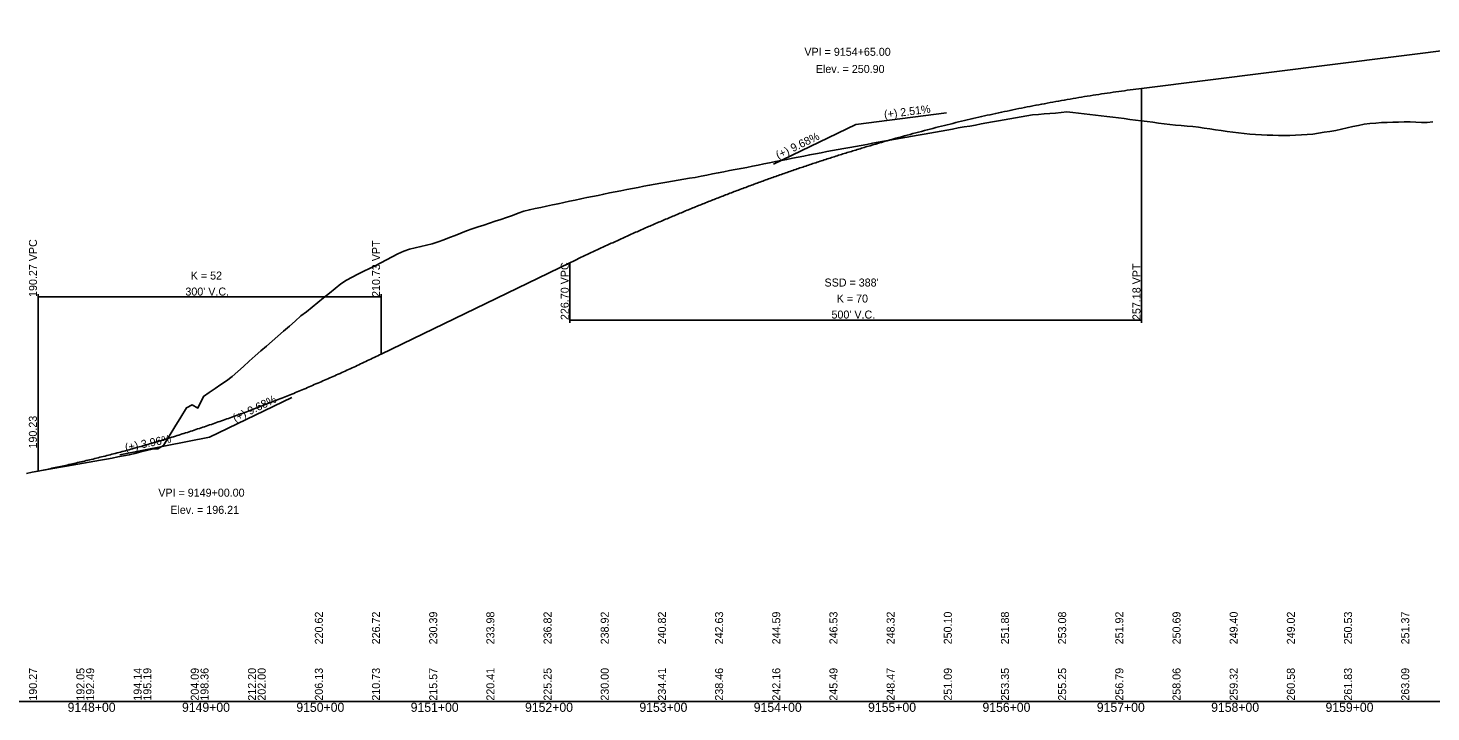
# Model space of a CAD drawing. Extents: x 1838386 to 1955906, y 719739 to 834437.
# Drawn here: x 1896923 to 1898150, y 743480 to 744078 of the extents above; entities that cross this region are included whole.
import ezdxf

# ---------------------------------------------------------------- set-up
doc = ezdxf.new("R2010")
doc.units = 0
for name, color, linetype in [('RD_DDB_GradeTX', 7, 'Continuous'), ('RD_DDB_Profile_EX', 7, 'Continuous'), ('RD_DDB_Profile_Lbl', 7, 'Continuous'), ('RD_DDB_Profile_PR', 7, 'Continuous'), ('RD_DDB_StaTX', 7, 'Continuous'), ('RD_DDB_StripGrade', 7, 'Continuous'), ('RD_DDB_VCLbl', 7, 'Continuous'), ('RD_GPK_Profile_Cell', 7, 'Continuous')]:
    doc.layers.add(name, color=color, linetype=linetype)

msp = doc.modelspace()

# ---------------------------------------------------------------- linework, layer by layer
at = {"layer": 'RD_DDB_GradeTX'}
for p, q in [((1897726, 744003.6), (1897646.6, 743993.6)), ((1897574.6, 743958.8), (1897646.6, 743993.6)), ((1897153.6, 743755), (1897081.6, 743720.2)), ((1897003.1, 743704.7), (1897081.6, 743720.2))]:
    msp.add_line(p, q, dxfattribs=at)
at = {"layer": 'RD_DDB_Profile_EX'}
for points in [[(1897641.3, 743973.5), (1897646.3, 743974.4), (1897651.3, 743975.3), (1897656.3, 743976.2), (1897661.3, 743977.1), (1897666.3, 743978), (1897671.3, 743978.9), (1897676.3, 743979.8), (1897681.3, 743980.7), (1897686.3, 743981.6), (1897691.3, 743982.4), (1897696.3, 743983.3), (1897701.3, 743984.2), (1897706.3, 743985.1), (1897711.3, 743986), (1897716.3, 743986.9), (1897721.3, 743987.8), (1897726.3, 743988.7), (1897731.3, 743989.6), (1897736.3, 743990.5), (1897741.3, 743991.4), (1897746.3, 743992.2), (1897751.3, 743993.1), (1897756.3, 743994), (1897761.3, 743994.9), (1897766.3, 743995.8), (1897771.3, 743996.7), (1897776.3, 743997.6), (1897781.3, 743998.5), (1897786.3, 743999.4), (1897791.3, 744000.3), (1897796.3, 744001.2), (1897801.3, 744002), (1897806.3, 744002.4), (1897811.3, 744002.8), (1897816.3, 744003.2), (1897821.3, 744003.5), (1897826.3, 744003.9), (1897831.3, 744004.6), (1897836.3, 744004.1), (1897841.3, 744003.5), (1897846.3, 744003), (1897851.3, 744002.4), (1897856.3, 744001.8), (1897861.3, 744001.2), (1897866.3, 744000.6), (1897871.3, 744000), (1897876.3, 743999.5), (1897881.3, 743998.8), (1897886.3, 743998), (1897891.3, 743997.4), (1897896.3, 743996.8), (1897901.3, 743996.1), (1897906.3, 743995.5), (1897911.3, 743994.8), (1897916.3, 743994.2), (1897921.3, 743993.6), (1897926.3, 743993), (1897931.3, 743992.6), (1897936.3, 743992.2), (1897941.3, 743991.9), (1897946.3, 743991.2), (1897951.3, 743990.4), (1897956.3, 743989.7), (1897961.3, 743989), (1897966.3, 743988.2), (1897971.3, 743987.5), (1897976.3, 743986.7), (1897981.3, 743986.2), (1897986.3, 743985.7), (1897991.3, 743985.2), (1897996.3, 743984.7), (1898001.3, 743984.5), (1898006.3, 743984.3), (1898011.3, 743984.2), (1898016.3, 743984), (1898021.3, 743983.8), (1898026.3, 743983.9), (1898031.3, 743984.2), (1898036.3, 743984.5), (1898041.3, 743984.8), (1898046.3, 743985.2), (1898051.3, 743986), (1898056.3, 743986.7), (1898061.3, 743987.5), (1898066.3, 743988.4), (1898071.3, 743989.5), (1898076.3, 743990.6), (1898081.3, 743991.7), (1898086.3, 743992.8), (1898091.3, 743993.9), (1898096.3, 743994.3), (1898101.3, 743994.8), (1898106.3, 743995.2), (1898111.3, 743995.4), (1898116.3, 743995.5), (1898121.3, 743995.7), (1898126.3, 743995.8), (1898131.3, 743996), (1898136.3, 743995.7), (1898141.3, 743995.3)], [(1898141.3, 743995.3), (1898146.3, 743995.3), (1898151.3, 743996)], [(1897141.3, 743808.4), (1897146.3, 743812.8), (1897151.3, 743817.2), (1897156.3, 743821.7), (1897161.3, 743826.2), (1897166.3, 743829.9), (1897171.3, 743833.9), (1897176.3, 743837.9), (1897181.3, 743842), (1897186.3, 743846.1), (1897191.3, 743850.2), (1897196.3, 743854.4), (1897201.3, 743857.5), (1897206.3, 743860.2), (1897211.3, 743862.7), (1897216.3, 743865.3), (1897221.3, 743867.8), (1897226.3, 743870), (1897231.3, 743872.6), (1897236.3, 743875.2), (1897241.3, 743877.8), (1897246.3, 743880.5), (1897251.3, 743882.9), (1897256.3, 743884.5), (1897261.3, 743885.6), (1897266.3, 743886.8), (1897271.3, 743888.1), (1897276.3, 743889.3), (1897281.3, 743890.9), (1897286.3, 743892.8), (1897291.3, 743894.7), (1897296.3, 743896.6), (1897301.3, 743898.5), (1897306.3, 743900.5), (1897311.3, 743902.4), (1897316.3, 743904), (1897321.3, 743905.6), (1897326.3, 743907.3), (1897331.3, 743908.9), (1897336.3, 743910.6), (1897341.3, 743912.3), (1897346.3, 743914.1), (1897351.3, 743915.9), (1897356.3, 743917.7), (1897361.3, 743919), (1897366.3, 743920), (1897371.3, 743921), (1897376.3, 743922.1), (1897381.3, 743923.2), (1897386.3, 743924.3), (1897391.3, 743925.3), (1897396.3, 743926.4), (1897401.3, 743927.5), (1897406.3, 743928.5), (1897411.3, 743929.6), (1897416.3, 743930.6), (1897421.3, 743931.6), (1897426.3, 743932.7), (1897431.3, 743933.7), (1897436.3, 743934.7), (1897441.3, 743935.7), (1897446.3, 743936.7), (1897451.3, 743937.6), (1897456.3, 743938.6), (1897461.3, 743939.6), (1897466.3, 743940.5), (1897471.3, 743941.5), (1897476.3, 743942.4), (1897481.3, 743943.2), (1897486.3, 743944), (1897491.3, 743944.8), (1897496.3, 743945.7), (1897501.3, 743946.5), (1897506.3, 743947.3), (1897511.3, 743948.3), (1897516.3, 743949.3), (1897521.3, 743950.3), (1897526.3, 743951.2), (1897531.3, 743952.2), (1897536.3, 743953.2), (1897541.3, 743954.2), (1897546.3, 743955.2), (1897551.3, 743956.1), (1897556.3, 743957.1), (1897561.3, 743958.1), (1897566.3, 743959.1), (1897571.3, 743960.1), (1897576.3, 743961.1), (1897581.3, 743962), (1897586.3, 743963), (1897591.3, 743964), (1897596.3, 743965), (1897601.3, 743966), (1897606.3, 743966.9), (1897611.3, 743967.9), (1897616.3, 743968.9), (1897621.3, 743969.9), (1897626.3, 743970.9), (1897631.3, 743971.8), (1897636.3, 743972.6), (1897641.3, 743973.5)], [(1896921.3, 743688.6), (1896926.3, 743689.5), (1896931.3, 743690.4), (1896936.3, 743691.3), (1896941.3, 743692.2), (1896946.3, 743693.1), (1896951.3, 743694), (1896956.3, 743694.9), (1896961.3, 743695.8), (1896966.3, 743696.7), (1896971.3, 743697.6), (1896976.3, 743698.4), (1896981.3, 743699.3), (1896986.3, 743700.2), (1896991.3, 743701.1), (1896996.3, 743702), (1897001.3, 743702.9), (1897006.3, 743703.8), (1897011.3, 743704.7), (1897016.3, 743705.9), (1897021.3, 743707.3), (1897026.3, 743708.7), (1897031.3, 743709.8), (1897036.3, 743710.1), (1897041.3, 743712.8), (1897046.3, 743721), (1897051.3, 743729.3), (1897056.3, 743737.8), (1897061.3, 743745.9), (1897066.3, 743748.4), (1897071.3, 743745.7), (1897076.3, 743755.8), (1897081.3, 743759.3), (1897086.3, 743762.9), (1897091.3, 743766.3), (1897096.3, 743769.4), (1897101.3, 743773.4), (1897106.3, 743777.6), (1897111.3, 743782), (1897116.3, 743786.7), (1897121.3, 743791.3), (1897126.3, 743795.6), (1897131.3, 743799.8), (1897136.3, 743804.1), (1897141.3, 743808.4)]]:
    msp.add_lwpolyline(points, dxfattribs=at)
at = {"layer": 'RD_DDB_Profile_PR'}
for p, q in [((1897896.6, 744025.1), (1898316.6, 744077.8)), ((1897231.6, 743792.8), (1897396.6, 743872.6)), ((1896930.5, 743690.3), (1896931.6, 743690.5))]:
    msp.add_line(p, q, dxfattribs=at)
for points in [[(1897396.6, 743872.6), (1897406.6, 743877.5), (1897416.6, 743882.2), (1897426.6, 743886.8), (1897436.6, 743891.4), (1897446.6, 743896), (1897456.6, 743900.4), (1897466.6, 743904.8), (1897476.6, 743909.1), (1897486.6, 743913.3), (1897496.6, 743917.5), (1897506.6, 743921.6), (1897516.6, 743925.6), (1897526.6, 743929.5), (1897536.6, 743933.4), (1897546.6, 743937.2), (1897556.6, 743940.9), (1897566.6, 743944.6), (1897576.6, 743948.2), (1897586.6, 743951.7), (1897596.6, 743955.1), (1897606.6, 743958.5), (1897616.6, 743961.8), (1897626.6, 743965), (1897636.6, 743968.2), (1897646.6, 743971.2), (1897656.6, 743974.3), (1897666.6, 743977.2), (1897676.6, 743980.1), (1897686.6, 743982.9), (1897696.6, 743985.6), (1897706.6, 743988.2), (1897716.6, 743990.8), (1897726.6, 743993.3), (1897736.6, 743995.8), (1897746.6, 743998.1), (1897756.6, 744000.4), (1897766.6, 744002.7), (1897776.6, 744004.8), (1897786.6, 744006.9), (1897796.6, 744008.9), (1897806.6, 744010.8), (1897816.6, 744012.7), (1897826.6, 744014.5), (1897836.6, 744016.2), (1897846.6, 744017.9), (1897856.6, 744019.5), (1897866.6, 744021), (1897876.6, 744022.4), (1897886.6, 744023.8), (1897896.6, 744025.1)], [(1896931.6, 743690.5), (1896937.6, 743691.7), (1896943.6, 743693), (1896949.6, 743694.2), (1896955.6, 743695.5), (1896961.6, 743696.9), (1896967.6, 743698.3), (1896973.6, 743699.7), (1896979.6, 743701.1), (1896985.6, 743702.6), (1896991.6, 743704.1), (1896997.6, 743705.7), (1897003.6, 743707.2), (1897009.6, 743708.8), (1897015.6, 743710.5), (1897021.6, 743712.2), (1897027.6, 743713.9), (1897033.6, 743715.7), (1897039.6, 743717.4), (1897045.6, 743719.3), (1897051.6, 743721.1), (1897057.6, 743723), (1897063.6, 743724.9), (1897069.6, 743726.9), (1897075.6, 743728.9), (1897081.6, 743730.9), (1897087.6, 743733), (1897093.6, 743735.1), (1897099.6, 743737.2), (1897105.6, 743739.4), (1897111.6, 743741.6), (1897117.6, 743743.8), (1897123.6, 743746.1), (1897129.6, 743748.4), (1897135.6, 743750.7), (1897141.6, 743753.1), (1897147.6, 743755.5), (1897153.6, 743757.9), (1897159.6, 743760.4), (1897165.6, 743762.9), (1897171.6, 743765.5), (1897177.6, 743768), (1897183.6, 743770.7), (1897189.6, 743773.3), (1897195.6, 743776), (1897201.6, 743778.7), (1897207.6, 743781.4), (1897213.6, 743784.2), (1897219.6, 743787.1), (1897225.6, 743789.9), (1897231.6, 743792.8)]]:
    msp.add_spline(points, degree=3, dxfattribs=at)
at = {"layer": 'RD_DDB_VCLbl'}
for p, q in [((1897896.6, 743820.1), (1897896.6, 744025.1)), ((1897396.6, 743820.1), (1897396.6, 743872.6)), ((1896931.6, 743845.3), (1896931.6, 743690.5)), ((1897231.6, 743845.3), (1897231.6, 743792.8)), ((1896931.6, 743842.8), (1897231.6, 743842.8)), ((1897396.6, 743822.6), (1897896.6, 743822.6))]:
    msp.add_line(p, q, dxfattribs=at)
at = {"layer": 'RD_GPK_Profile_Cell'}
msp.add_line((1895681.6, 743489.1), (1899381.6, 743489.1), dxfattribs=at)

# ---------------------------------------------------------------- texts
at = {"layer": 'RD_DDB_GradeTX'}
for s, rotation, p in [('(+) 2.51%', 7.1631, (1897671.8, 743998.8)), ('(+) 9.68%', 25.8262, (1897578.8, 743963.1)), ('(+) 9.68%', 25.8262, (1897103.9, 743733.2)), ('(+) 3.96%', 11.191, (1897008.3, 743707.7))]:
    msp.add_text(s, height=7, rotation=rotation, dxfattribs=at).set_placement(p)
at = {"layer": 'RD_DDB_Profile_Lbl'}
for s, p in [('VPI = 9154+65.00', (1897601.7, 744053.6)), ('Elev. = 250.90', (1897611.7, 744038.6)), ('VPI = 9149+00.00', (1897036.7, 743668.2)), ('Elev. = 196.21', (1897047.2, 743653.2))]:
    msp.add_text(s, height=7, dxfattribs=at).set_placement(p)
msp.add_text('190.23', height=7, rotation=90, dxfattribs=at).set_placement((1896930.5, 743710.3))
at = {"layer": 'RD_DDB_StaTX'}
for s, p in [('9148+00', (1896957.4, 743480.1)), ('9149+00', (1897057.4, 743480.1)), ('9150+00', (1897157.4, 743480.1)), ('9151+00', (1897257.4, 743480.1)), ('9152+00', (1897357.4, 743480.1)), ('9153+00', (1897457.4, 743480.1)), ('9154+00', (1897557.4, 743480.1)), ('9155+00', (1897657.4, 743480.1)), ('9156+00', (1897757.4, 743480.1)), ('9157+00', (1897857.4, 743480.1)), ('9158+00', (1897957.4, 743480.1)), ('9159+00', (1898057.4, 743480.1))]:
    msp.add_text(s, height=8, dxfattribs=at).set_placement(p)
at = {"layer": 'RD_DDB_StripGrade'}
for s, p in [('190.27 VPC', (1896930.6, 743842.8)), ('210.73 VPT', (1897230.6, 743842.8)), ('226.70 VPC', (1897395.6, 743822.6)), ('257.18 VPT', (1897895.6, 743822.6)), ('220.62', (1897180.6, 743539.1)), ('226.72', (1897230.6, 743539.1)), ('230.39', (1897280.6, 743539.1)), ('233.98', (1897330.6, 743539.1)), ('236.82', (1897380.6, 743539.1)), ('238.92', (1897430.6, 743539.1)), ('240.82', (1897480.6, 743539.1)), ('242.63', (1897530.6, 743539.1)), ('244.59', (1897580.6, 743539.1)), ('246.53', (1897630.6, 743539.1)), ('248.32', (1897680.6, 743539.1)), ('250.10', (1897730.6, 743539.1)), ('251.88', (1897780.6, 743539.1)), ('253.08', (1897830.6, 743539.1)), ('251.92', (1897880.6, 743539.1)), ('250.69', (1897930.6, 743539.1)), ('249.40', (1897980.6, 743539.1)), ('249.02', (1898030.6, 743539.1)), ('250.53', (1898080.6, 743539.1)), ('251.37', (1898130.6, 743539.1)), ('190.27', (1896930.6, 743489.9)), ('192.05', (1896972.1, 743489.9)), ('192.49', (1896980.6, 743489.9)), ('194.14', (1897022.1, 743489.9)), ('195.19', (1897030.6, 743489.9)), ('204.09', (1897072.1, 743489.9)), ('198.36', (1897080.6, 743489.9)), ('212.20', (1897122.1, 743489.9)), ('202.00', (1897130.6, 743489.9)), ('206.13', (1897180.6, 743489.9)), ('210.73', (1897230.6, 743489.9)), ('215.57', (1897280.6, 743489.9)), ('220.41', (1897330.6, 743489.9)), ('225.25', (1897380.6, 743489.9)), ('230.00', (1897430.6, 743489.9)), ('234.41', (1897480.6, 743489.9)), ('238.46', (1897530.6, 743489.9)), ('242.16', (1897580.6, 743489.9)), ('245.49', (1897630.6, 743489.9)), ('248.47', (1897680.6, 743489.9)), ('251.09', (1897730.6, 743489.9)), ('253.35', (1897780.6, 743489.9)), ('255.25', (1897830.6, 743489.9)), ('256.79', (1897880.6, 743489.9)), ('258.06', (1897930.6, 743489.9)), ('259.32', (1897980.6, 743489.9)), ('260.58', (1898030.6, 743489.9)), ('261.83', (1898080.6, 743489.9)), ('263.09', (1898130.6, 743489.9))]:
    msp.add_text(s, height=7, rotation=90, dxfattribs=at).set_placement(p)
at = {"layer": 'RD_DDB_VCLbl'}
for s, p in [('K = 52', (1897065.1, 743858)), ("SSD = 388'", (1897619.3, 743851.9)), ("300' V.C.", (1897060.4, 743844)), ('K = 70', (1897630, 743837.9)), ("500' V.C.", (1897625.4, 743823.9))]:
    msp.add_text(s, height=7, dxfattribs=at).set_placement(p)

doc.saveas('drawing.dxf')
